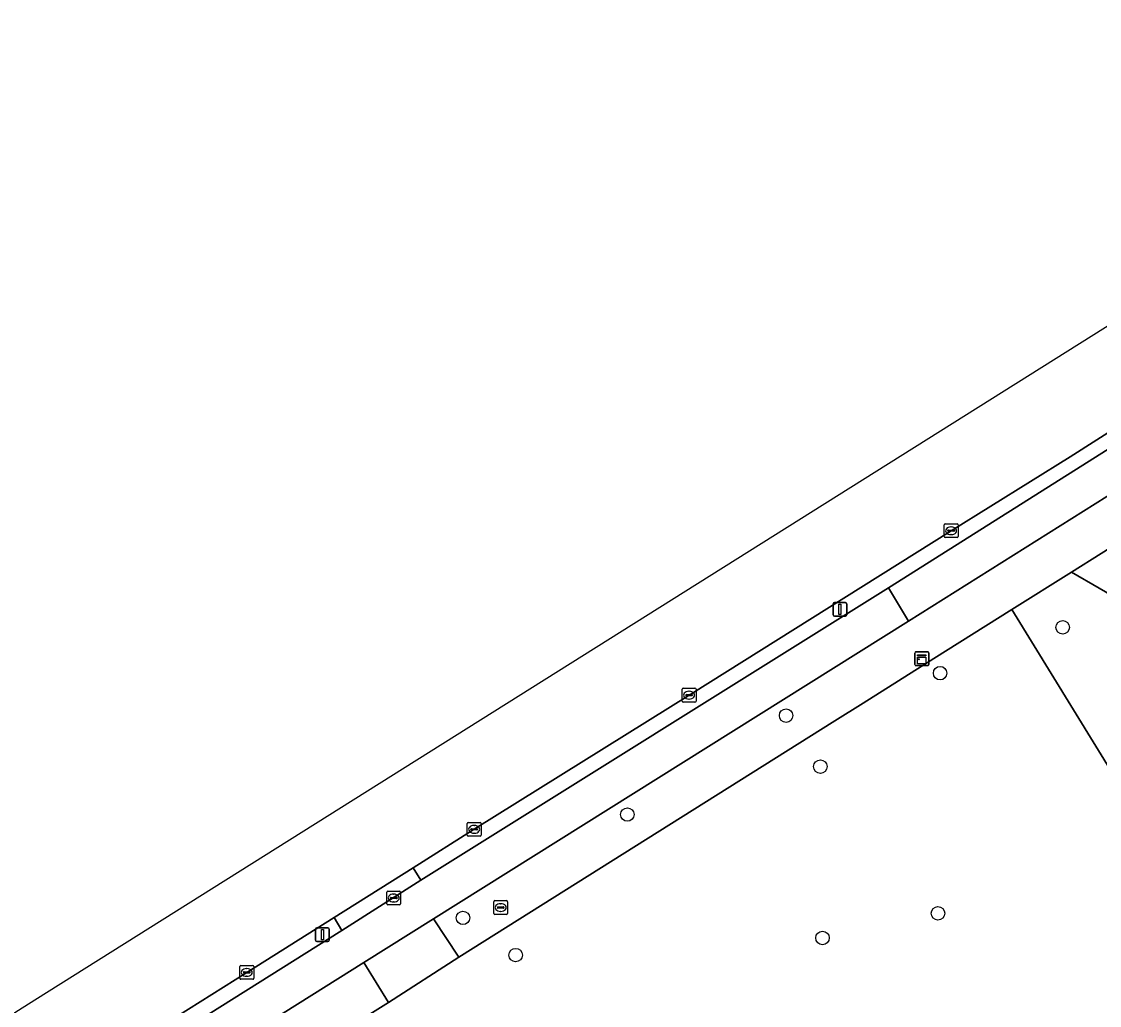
# Model space of a CAD drawing. Extents: x 159352 to 160617, y 385888 to 387323.
# Drawn here: x 159828.8 to 159907, y 387160.3 to 387231.7 of the extents above; entities that cross this region are included whole.
import ezdxf

# ---------------------------------------------------------------- set-up
doc = ezdxf.new("R2010")
doc.units = 0
for name, color, linetype in [('IMGEO_Berm_open', 7, 'Continuous'), ('IMGEO_Boom', 7, 'Continuous'), ('IMGEO_Brandkraan', 7, 'Continuous'), ('IMGEO_Erf', 7, 'Continuous'), ('IMGEO_Fietspad_gesloten', 7, 'Continuous'), ('IMGEO_Fietspad_open', 7, 'Continuous'), ('IMGEO_Groenvoorziening', 7, 'Continuous'), ('IMGEO_Kast', 7, 'Continuous'), ('IMGEO_Kolk', 7, 'Continuous'), ('IMGEO_Lichtmast', 7, 'Continuous'), ('IMGEO_Rijbaan_lokaal_gesloten', 7, 'Continuous'), ('IMGEO_Rioolput', 7, 'Continuous'), ('IMGEO_Voetpad_open', 7, 'Continuous')]:
    doc.layers.add(name, color=color, linetype=linetype)

msp = doc.modelspace()

# ---------------------------------------------------------------- linework, layer by layer
at = {"layer": 'IMGEO_Berm_open'}
for points in [[(159908.53, 387202.416), (159904.916, 387200.115), (159896.284, 387194.749), (159891.15, 387191.52), (159877.397, 387182.897), (159861.678, 387173.091), (159857.247, 387170.304), (159857.812, 387169.391), (159891.743, 387190.614)], [(159891.743, 387190.614), (159909.049, 387201.528)]]:
    msp.add_lwpolyline(points, dxfattribs=at)
msp.add_lwpolyline([(159852.073, 387165.753), (159851.51, 387166.695), (159845.181, 387162.713), (159837.558, 387157.911), (159838.141, 387157)], close=True, dxfattribs=at)
at = {"layer": 'IMGEO_Boom'}
for centre in [(159904.376, 387187.739), (159895.482, 387184.416), (159884.309, 387181.339), (159886.796, 387177.639), (159872.791, 387174.162), (159895.33, 387166.999), (159860.866, 387166.667), (159886.95, 387165.212), (159864.688, 387163.968)]:
    msp.add_circle(centre, 0.489, dxfattribs=at)
at = {"layer": 'IMGEO_Brandkraan'}
for p, q in [((159863.103, 387166.991), (159863.103, 387167.843)), ((159863.178, 387167.917), (159864.03, 387167.917)), ((159863.362, 387167.411), (159863.362, 387167.423)), ((159863.8, 387167.374), (159863.402, 387167.374)), ((159863.405, 387167.46), (159863.803, 387167.46)), ((159863.591, 387167.697), (159863.616, 387167.697)), ((159863.846, 387167.423), (159863.846, 387167.411)), ((159864.104, 387167.843), (159864.104, 387166.991)), ((159864.03, 387166.917), (159863.178, 387166.917)), ((159863.614, 387167.137), (159863.589, 387167.137))]:
    msp.add_line(p, q, dxfattribs=at)
for points in [[(159863.103, 387166.991), (159863.103, 387167.843)], [(159863.178, 387167.917), (159864.03, 387167.917)], [(159864.104, 387167.843), (159864.104, 387166.991)], [(159864.03, 387166.917), (159863.178, 387166.917)]]:
    msp.add_lwpolyline(points, dxfattribs=at)
for centre, radius, start, end in [((159863.18, 387167.841), 0.0765, 91.55205, 178.44795), ((159863.18, 387167.841), 0.0765, 91.55205, 178.44795), ((159863.402, 387167.42), 0.0403, 85.87752, 175.75265), ((159863.399, 387167.41), 0.0366, 178.93798, 274.71019), ((159863.803, 387167.417), 0.043, 264.86636, 352.45326), ((159863.807, 387167.422), 0.0386, 1.73085, 96.63898), ((159864.028, 387167.841), 0.0765, 1.55205, 88.44795), ((159864.028, 387167.841), 0.0765, 1.55205, 88.44795), ((159863.18, 387166.993), 0.0765, 181.55205, 268.44795), ((159863.18, 387166.993), 0.0765, 181.55205, 268.44795), ((159864.028, 387166.993), 0.0765, 271.55205, 358.44795), ((159864.028, 387166.993), 0.0765, 271.55205, 358.44795)]:
    msp.add_arc(centre, radius, start, end, dxfattribs=at)
for centre, major_axis, ratio, start_param, end_param in [((159863.59, 387167.417), (-0.387, 0.002), 0.722429, 4.712389, 7.853982), ((159863.615, 387167.417), (-0.39, 0.002), 0.717154, 1.570796, 4.712389)]:
    msp.add_ellipse(centre, major_axis=major_axis, ratio=ratio, start_param=start_param, end_param=end_param, dxfattribs=at)
at = {"layer": 'IMGEO_Erf'}
msp.add_lwpolyline([(159900.692, 387189.024), (159895.03, 387185.471), (159889.909, 387182.253), (159887.857, 387180.964), (159860.558, 387163.808), (159855.462, 387160.531), (159847.739, 387155.709), (159864.819, 387128.596), (159866.356, 387126.157), (159918.593, 387159.929)], close=True, dxfattribs=at)
at = {"layer": 'IMGEO_Fietspad_gesloten'}
msp.add_lwpolyline([(159819.155, 387141.758), (159834.626, 387151.467), (159853.667, 387163.427), (159858.735, 387166.589), (159893.193, 387188.191), (159891.743, 387190.614), (159857.812, 387169.391), (159852.073, 387165.753), (159838.141, 387157), (159833.27, 387153.959), (159819.394, 387145.255)], dxfattribs=at)
at = {"layer": 'IMGEO_Fietspad_open'}
msp.add_lwpolyline([(159918.587, 387204.152), (159917.088, 387206.568), (159916.494, 387206.196), (159914.043, 387204.659), (159912.753, 387203.85), (159909.049, 387201.528), (159891.743, 387190.614), (159893.193, 387188.191)], close=True, dxfattribs=at)
at = {"layer": 'IMGEO_Groenvoorziening'}
for points in [[(159911.48, 387195.794), (159905.026, 387191.744), (159911.04, 387188.259)], [(159911.04, 387188.259), (159905.026, 387191.744), (159900.692, 387189.024), (159918.593, 387159.929), (159866.356, 387126.157), (159879.318, 387105.581), (159863.209, 387083.12)]]:
    msp.add_lwpolyline(points, dxfattribs=at)
at = {"layer": 'IMGEO_Kast'}
for p, q in [((159893.659, 387185.037), (159893.659, 387185.878)), ((159893.659, 387185.878), (159893.659, 387185.037)), ((159893.734, 387185.962), (159894.575, 387185.962)), ((159894.575, 387185.962), (159893.734, 387185.962)), ((159894.659, 387185.887), (159894.659, 387185.046)), ((159894.659, 387185.046), (159894.659, 387185.887)), ((159894.584, 387184.962), (159893.743, 387184.962)), ((159893.743, 387184.962), (159894.584, 387184.962))]:
    msp.add_line(p, q, dxfattribs=at)
for points in [[(159893.854, 387185.752), (159894.454, 387185.752), (159894.454, 387185.667), (159893.854, 387185.667), (159893.854, 387185.752)], [(159893.854, 387185.577), (159894.454, 387185.577), (159894.454, 387185.088), (159893.854, 387185.088), (159893.854, 387185.577)]]:
    msp.add_lwpolyline(points, dxfattribs=at)
msp.add_circle((159893.938, 387185.426), 0.0377, dxfattribs=at)
for centre, start, end in [((159893.737, 387185.884), 92.4484, 184.28452), ((159893.737, 387185.884), 92.4484, 184.28452), ((159894.581, 387185.884), 2.4484, 94.28452), ((159894.581, 387185.884), 2.4484, 94.28452), ((159893.737, 387185.04), 182.4484, 274.28452), ((159893.737, 387185.04), 182.4484, 274.28452), ((159894.581, 387185.04), 272.4484, 4.28452), ((159894.581, 387185.04), 272.4484, 4.28452)]:
    msp.add_arc(centre, 0.0779, start, end, dxfattribs=at)
at = {"layer": 'IMGEO_Kolk'}
for p, q in [((159895.783, 387194.322), (159895.783, 387195.174)), ((159895.858, 387195.248), (159896.71, 387195.248)), ((159896.042, 387194.742), (159896.042, 387194.754)), ((159896.085, 387194.791), (159896.483, 387194.791)), ((159896.271, 387195.028), (159896.296, 387195.028)), ((159896.526, 387194.754), (159896.526, 387194.742)), ((159896.784, 387195.174), (159896.784, 387194.322)), ((159896.71, 387194.248), (159895.858, 387194.248)), ((159896.48, 387194.705), (159896.082, 387194.705)), ((159896.294, 387194.468), (159896.269, 387194.468)), ((159876.772, 387182.394), (159876.772, 387183.246)), ((159876.847, 387183.32), (159877.699, 387183.32)), ((159877.26, 387183.1), (159877.285, 387183.1)), ((159877.773, 387183.246), (159877.773, 387182.394)), ((159877.699, 387182.32), (159876.847, 387182.32)), ((159877.031, 387182.814), (159877.031, 387182.826)), ((159877.469, 387182.777), (159877.071, 387182.777)), ((159877.074, 387182.863), (159877.472, 387182.863)), ((159877.283, 387182.54), (159877.258, 387182.54)), ((159877.515, 387182.826), (159877.515, 387182.814)), ((159861.178, 387172.664), (159861.178, 387173.516)), ((159861.253, 387173.59), (159862.105, 387173.59)), ((159861.437, 387173.084), (159861.437, 387173.096)), ((159861.875, 387173.047), (159861.477, 387173.047)), ((159861.48, 387173.133), (159861.878, 387173.133)), ((159861.666, 387173.37), (159861.691, 387173.37)), ((159861.921, 387173.096), (159861.921, 387173.084)), ((159862.179, 387173.516), (159862.179, 387172.664)), ((159862.105, 387172.59), (159861.253, 387172.59)), ((159861.689, 387172.81), (159861.664, 387172.81)), ((159844.68, 387162.285), (159844.68, 387163.137)), ((159844.755, 387163.211), (159845.607, 387163.211)), ((159844.939, 387162.705), (159844.939, 387162.717)), ((159845.377, 387162.668), (159844.979, 387162.668)), ((159844.982, 387162.754), (159845.38, 387162.754)), ((159845.168, 387162.991), (159845.193, 387162.991)), ((159845.423, 387162.717), (159845.423, 387162.705)), ((159845.681, 387163.137), (159845.681, 387162.285)), ((159845.607, 387162.211), (159844.755, 387162.211)), ((159845.191, 387162.431), (159845.166, 387162.431))]:
    msp.add_line(p, q, dxfattribs=at)
for points in [[(159895.783, 387194.322), (159895.783, 387195.174)], [(159895.858, 387195.248), (159896.71, 387195.248)], [(159896.784, 387195.174), (159896.784, 387194.322)], [(159896.71, 387194.248), (159895.858, 387194.248)], [(159876.772, 387182.394), (159876.772, 387183.246)], [(159876.847, 387183.32), (159877.699, 387183.32)], [(159877.773, 387183.246), (159877.773, 387182.394)], [(159877.699, 387182.32), (159876.847, 387182.32)], [(159861.178, 387172.664), (159861.178, 387173.516)], [(159861.253, 387173.59), (159862.105, 387173.59)], [(159862.179, 387173.516), (159862.179, 387172.664)], [(159862.105, 387172.59), (159861.253, 387172.59)], [(159844.68, 387162.285), (159844.68, 387163.137)], [(159844.755, 387163.211), (159845.607, 387163.211)], [(159845.681, 387163.137), (159845.681, 387162.285)], [(159845.607, 387162.211), (159844.755, 387162.211)]]:
    msp.add_lwpolyline(points, dxfattribs=at)
for centre, radius, start, end in [((159895.86, 387195.172), 0.0765, 91.55205, 178.44795), ((159895.86, 387195.172), 0.0765, 91.55205, 178.44795), ((159896.082, 387194.751), 0.0403, 85.87752, 175.75265), ((159896.079, 387194.741), 0.0366, 178.93798, 274.71019), ((159896.483, 387194.748), 0.043, 264.86636, 352.45326), ((159896.487, 387194.753), 0.0386, 1.73085, 96.63898), ((159896.708, 387195.172), 0.0765, 1.55205, 88.44795), ((159896.708, 387195.172), 0.0765, 1.55205, 88.44795), ((159895.86, 387194.324), 0.0765, 181.55205, 268.44795), ((159895.86, 387194.324), 0.0765, 181.55205, 268.44795), ((159896.708, 387194.324), 0.0765, 271.55205, 358.44795), ((159896.708, 387194.324), 0.0765, 271.55205, 358.44795), ((159876.849, 387183.244), 0.0765, 91.55205, 178.44795), ((159876.849, 387183.244), 0.0765, 91.55205, 178.44795), ((159877.697, 387183.244), 0.0765, 1.55205, 88.44795), ((159877.697, 387183.244), 0.0765, 1.55205, 88.44795), ((159876.849, 387182.396), 0.0765, 181.55205, 268.44795), ((159876.849, 387182.396), 0.0765, 181.55205, 268.44795), ((159877.071, 387182.823), 0.0403, 85.87752, 175.75265), ((159877.068, 387182.813), 0.0366, 178.93798, 274.71019), ((159877.472, 387182.82), 0.043, 264.86636, 352.45326), ((159877.476, 387182.825), 0.0386, 1.73085, 96.63898), ((159877.697, 387182.396), 0.0765, 271.55205, 358.44795), ((159877.697, 387182.396), 0.0765, 271.55205, 358.44795), ((159861.255, 387173.514), 0.0765, 91.55205, 178.44795), ((159861.255, 387173.514), 0.0765, 91.55205, 178.44795), ((159861.477, 387173.093), 0.0403, 85.87752, 175.75265), ((159861.474, 387173.083), 0.0366, 178.93798, 274.71019), ((159861.878, 387173.09), 0.043, 264.86636, 352.45326), ((159861.882, 387173.095), 0.0386, 1.73085, 96.63898), ((159862.103, 387173.514), 0.0765, 1.55205, 88.44795), ((159862.103, 387173.514), 0.0765, 1.55205, 88.44795), ((159861.255, 387172.666), 0.0765, 181.55205, 268.44795), ((159861.255, 387172.666), 0.0765, 181.55205, 268.44795), ((159862.103, 387172.666), 0.0765, 271.55205, 358.44795), ((159862.103, 387172.666), 0.0765, 271.55205, 358.44795), ((159844.757, 387163.135), 0.0765, 91.55205, 178.44795), ((159844.757, 387163.135), 0.0765, 91.55205, 178.44795), ((159844.979, 387162.714), 0.0403, 85.87752, 175.75265), ((159844.976, 387162.704), 0.0366, 178.93798, 274.71019), ((159845.38, 387162.711), 0.043, 264.86636, 352.45326), ((159845.384, 387162.716), 0.0386, 1.73085, 96.63898), ((159845.605, 387163.135), 0.0765, 1.55205, 88.44795), ((159845.605, 387163.135), 0.0765, 1.55205, 88.44795), ((159844.757, 387162.287), 0.0765, 181.55205, 268.44795), ((159844.757, 387162.287), 0.0765, 181.55205, 268.44795), ((159845.605, 387162.287), 0.0765, 271.55205, 358.44795), ((159845.605, 387162.287), 0.0765, 271.55205, 358.44795)]:
    msp.add_arc(centre, radius, start, end, dxfattribs=at)
for centre, major_axis, ratio, start_param, end_param in [((159896.27, 387194.748), (-0.387, 0.002), 0.722429, 4.712389, 7.853982), ((159896.295, 387194.748), (-0.39, 0.002), 0.717154, 1.570796, 4.712389), ((159877.259, 387182.82), (-0.387, 0.002), 0.722429, 4.712389, 7.853982), ((159877.284, 387182.82), (-0.39, 0.002), 0.717154, 1.570796, 4.712389), ((159861.665, 387173.09), (-0.387, 0.002), 0.722429, 4.712389, 7.853982), ((159861.69, 387173.09), (-0.39, 0.002), 0.717154, 1.570796, 4.712389), ((159845.167, 387162.711), (-0.387, 0.002), 0.722429, 4.712389, 7.853982), ((159845.192, 387162.711), (-0.39, 0.002), 0.717154, 1.570796, 4.712389)]:
    msp.add_ellipse(centre, major_axis=major_axis, ratio=ratio, start_param=start_param, end_param=end_param, dxfattribs=at)
at = {"layer": 'IMGEO_Lichtmast'}
for p, q in [((159887.719, 387188.648), (159887.719, 387189.448)), ((159887.719, 387189.448), (159887.719, 387188.648)), ((159887.819, 387189.548), (159888.609, 387189.548)), ((159888.609, 387189.548), (159887.819, 387189.548)), ((159888.709, 387189.448), (159888.709, 387188.648)), ((159888.709, 387188.648), (159888.709, 387189.448)), ((159888.609, 387188.548), (159887.819, 387188.548)), ((159887.819, 387188.548), (159888.609, 387188.548)), ((159850.171, 387165.049), (159850.171, 387165.849)), ((159850.171, 387165.849), (159850.171, 387165.049)), ((159850.271, 387165.949), (159851.061, 387165.949)), ((159851.061, 387165.949), (159850.271, 387165.949)), ((159851.161, 387165.849), (159851.161, 387165.049)), ((159851.161, 387165.049), (159851.161, 387165.849)), ((159851.061, 387164.949), (159850.271, 387164.949)), ((159850.271, 387164.949), (159851.061, 387164.949))]:
    msp.add_line(p, q, dxfattribs=at)
for points in [[(159888.139, 387189.423), (159888.289, 387189.423), (159888.289, 387188.673), (159888.139, 387188.673), (159888.139, 387189.423)], [(159850.591, 387165.824), (159850.741, 387165.824), (159850.741, 387165.074), (159850.591, 387165.074), (159850.591, 387165.824)]]:
    msp.add_lwpolyline(points, dxfattribs=at)
for centre, start, end in [((159887.819, 387189.448), 90, 180), ((159887.819, 387189.448), 90, 180), ((159888.609, 387189.448), 0, 90), ((159888.609, 387189.448), 360, 90), ((159887.819, 387188.648), 180, 270), ((159887.819, 387188.648), 180, 270), ((159888.609, 387188.648), 270, 0), ((159888.609, 387188.648), 270, 0), ((159850.271, 387165.849), 90, 180), ((159850.271, 387165.849), 90, 180), ((159851.061, 387165.849), 0, 90), ((159851.061, 387165.849), 360, 90), ((159850.271, 387165.049), 180, 270), ((159850.271, 387165.049), 180, 270), ((159851.061, 387165.049), 270, 0), ((159851.061, 387165.049), 270, 0)]:
    msp.add_arc(centre, 0.1, start, end, dxfattribs=at)
at = {"layer": 'IMGEO_Rijbaan_lokaal_gesloten'}
for points in [[(160048.752, 387303.711), (160011.173, 387277.434), (159978.392, 387254.928), (159965.284, 387246.518), (159912.052, 387212.367), (159907.474, 387209.491), (159829.806, 387160.696), (159702.709, 387080.332)], [(159826.066, 387150.699), (159832.711, 387154.894), (159837.558, 387157.911), (159845.181, 387162.713), (159851.51, 387166.695), (159857.247, 387170.304), (159861.678, 387173.091), (159877.397, 387182.897), (159891.15, 387191.52), (159896.284, 387194.749), (159904.916, 387200.115), (159908.53, 387202.416), (159912.382, 387204.872), (159913.243, 387205.421), (159915.912, 387207.124), (159916.83, 387207.709), (159962.683, 387236.479), (159978.876, 387247.75), (159989.733, 387256.575), (159994.292, 387260.262), (160011.426, 387273.799), (160012.319, 387274.5), (160013.214, 387275.199)]]:
    msp.add_lwpolyline(points, dxfattribs=at)
at = {"layer": 'IMGEO_Rioolput'}
for p, q in [((159855.341, 387167.682), (159855.341, 387168.534)), ((159855.416, 387168.608), (159856.268, 387168.608)), ((159855.643, 387168.151), (159856.041, 387168.151)), ((159855.829, 387168.388), (159855.854, 387168.388)), ((159856.342, 387168.534), (159856.342, 387167.682)), ((159856.268, 387167.608), (159855.416, 387167.608)), ((159855.6, 387168.102), (159855.6, 387168.114)), ((159856.038, 387168.065), (159855.64, 387168.065)), ((159855.852, 387167.828), (159855.827, 387167.828)), ((159856.084, 387168.114), (159856.084, 387168.102))]:
    msp.add_line(p, q, dxfattribs=at)
for points in [[(159855.341, 387167.682), (159855.341, 387168.534)], [(159855.416, 387168.608), (159856.268, 387168.608)], [(159856.342, 387168.534), (159856.342, 387167.682)], [(159856.268, 387167.608), (159855.416, 387167.608)]]:
    msp.add_lwpolyline(points, dxfattribs=at)
for centre, radius, start, end in [((159855.418, 387168.532), 0.0765, 91.55205, 178.44795), ((159855.418, 387168.532), 0.0765, 91.55205, 178.44795), ((159855.64, 387168.111), 0.0403, 85.87752, 175.75265), ((159856.045, 387168.113), 0.0386, 1.73085, 96.63898), ((159856.266, 387168.532), 0.0765, 1.55205, 88.44795), ((159856.266, 387168.532), 0.0765, 1.55205, 88.44795), ((159855.418, 387167.684), 0.0765, 181.55205, 268.44795), ((159855.418, 387167.684), 0.0765, 181.55205, 268.44795), ((159855.637, 387168.101), 0.0366, 178.93798, 274.71019), ((159856.041, 387168.108), 0.043, 264.86636, 352.45326), ((159856.266, 387167.684), 0.0765, 271.55205, 358.44795), ((159856.266, 387167.684), 0.0765, 271.55205, 358.44795)]:
    msp.add_arc(centre, radius, start, end, dxfattribs=at)
for centre, major_axis, ratio, start_param, end_param in [((159855.828, 387168.108), (-0.387, 0.002), 0.722429, 4.712389, 7.853982), ((159855.853, 387168.108), (-0.39, 0.002), 0.717154, 1.570796, 4.712389)]:
    msp.add_ellipse(centre, major_axis=major_axis, ratio=ratio, start_param=start_param, end_param=end_param, dxfattribs=at)
at = {"layer": 'IMGEO_Voetpad_open'}
for points in [[(159964.76, 387233.092), (159961.351, 387230.989), (159940.415, 387217.876), (159918.587, 387204.152), (159893.193, 387188.191), (159858.735, 387166.589), (159860.558, 387163.808), (159887.857, 387180.964), (159889.909, 387182.253), (159895.03, 387185.471), (159900.692, 387189.024), (159905.026, 387191.744), (159911.48, 387195.794), (159919.117, 387200.586), (159920.372, 387201.373), (159942.094, 387215.053), (159966.528, 387230.429), (159966.544, 387230.511), (159971.809, 387233.122)], [(159826.502, 387142.448), (159847.739, 387155.709), (159855.462, 387160.531), (159853.667, 387163.427), (159834.626, 387151.467), (159819.155, 387141.758)]]:
    msp.add_lwpolyline(points, dxfattribs=at)
for points in [[(159857.812, 387169.391), (159857.247, 387170.304), (159851.51, 387166.695), (159852.073, 387165.753)], [(159853.667, 387163.427), (159855.462, 387160.531), (159860.558, 387163.808), (159858.735, 387166.589)]]:
    msp.add_lwpolyline(points, close=True, dxfattribs=at)

doc.saveas('drawing.dxf')
